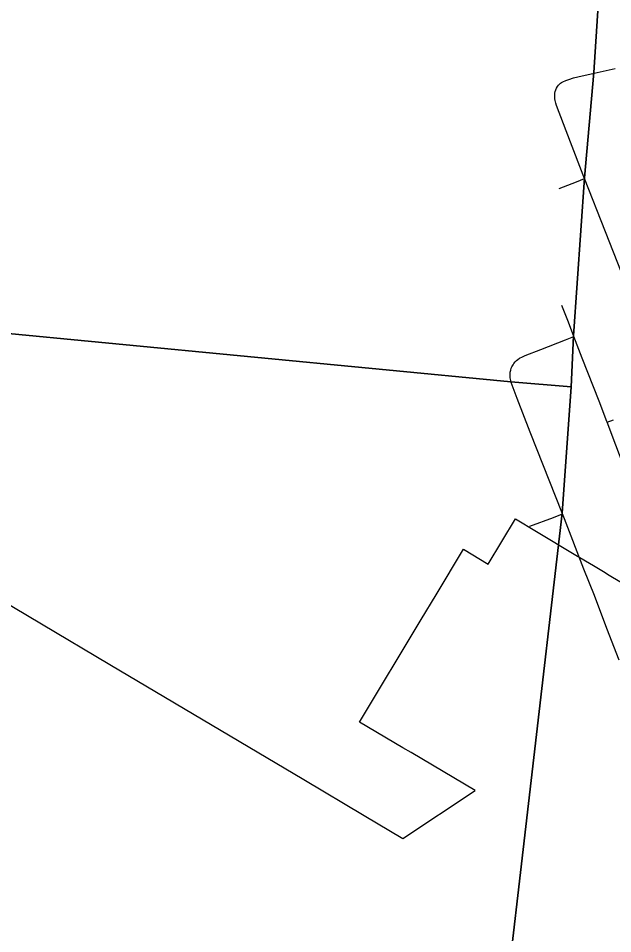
# Model space of a CAD drawing. Extents: x -1.4 to 35.4, y 0 to 22.
# Drawn here: x 10.11 to 10.589, y 18.196 to 18.935 of the extents above; entities that cross this region are included whole.
import ezdxf

# ---------------------------------------------------------------- set-up
doc = ezdxf.new("R2010")
doc.units = 0
for name, color, linetype in [('GM_X_City_Street', 7, 'Continuous'), ('GM_X_County_Text', 7, 'Continuous'), ('SC_Scratch1', 7, 'Continuous')]:
    doc.layers.add(name, color=color, linetype=linetype)

msp = doc.modelspace()

# ---------------------------------------------------------------- linework, layer by layer
at = {"layer": 'GM_X_City_Street'}
for points in [[(10.59646, 18.72929), (10.58345, 18.76224), (10.56661, 18.80519), (10.56553, 18.80793), (10.55513, 18.83456), (10.54388, 18.86417), (10.54328, 18.86624), (10.54283, 18.86818), (10.5426, 18.86966), (10.54248, 18.87118), (10.54253, 18.87286), (10.54266, 18.87409), (10.54293, 18.87553), (10.54338, 18.87691), (10.54403, 18.87833), (10.54466, 18.87948), (10.5455, 18.88058), (10.546, 18.8811), (10.54655, 18.88164), (10.54723, 18.88218), (10.54805, 18.88276), (10.54893, 18.88325), (10.55143, 18.88435), (10.55395, 18.88535), (10.55754, 18.88645), (10.56101, 18.88745), (10.57432, 18.8903), (10.58162, 18.89194), (10.59123, 18.89415)], [(10.546, 18.79733), (10.55994, 18.80264), (10.56661, 18.80519)], [(10.6593, 18.41405), (10.65534, 18.42404), (10.64605, 18.44783), (10.62772, 18.49604), (10.62066, 18.51396), (10.6131, 18.53368), (10.60353, 18.55885), (10.59168, 18.59002), (10.58477, 18.60855), (10.58451, 18.60923), (10.57827, 18.62547), (10.56462, 18.66017), (10.55793, 18.67766), (10.55352, 18.68919), (10.54827, 18.70267)], [(10.5944, 18.41631), (10.58464, 18.44187), (10.57455, 18.46863), (10.56585, 18.48993), (10.55024, 18.53048), (10.54869, 18.53443), (10.52269, 18.60056), (10.51203, 18.62777), (10.50733, 18.64062), (10.50692, 18.64227), (10.50654, 18.64426), (10.50643, 18.64604), (10.50644, 18.64736), (10.50662, 18.64899), (10.50692, 18.65043), (10.50743, 18.65203), (10.50798, 18.65335), (10.50884, 18.6549), (10.50958, 18.65602), (10.51058, 18.65721), (10.51165, 18.65832), (10.51283, 18.65926), (10.51414, 18.66017), (10.51635, 18.66138), (10.5186, 18.66236), (10.53135, 18.66733), (10.55105, 18.67499), (10.55793, 18.67766)], [(10.58477, 18.60855), (10.59002, 18.61053)], [(10.52236, 18.52446), (10.54153, 18.53172), (10.54869, 18.53443)]]:
    msp.add_lwpolyline(points, dxfattribs=at)
at = {"layer": 'GM_X_County_Text'}
msp.add_lwpolyline([(10.03505, 18.50111), (10.12839, 18.44565), (10.18332, 18.41301), (10.33994, 18.31995), (10.38879, 18.29092), (10.41994, 18.27241), (10.47815, 18.31109), (10.42661, 18.34173), (10.41994, 18.34569), (10.38498, 18.36646), (10.43475, 18.44934), (10.44668, 18.4692), (10.46881, 18.50604), (10.48877, 18.49404), (10.51076, 18.53064), (10.52778, 18.52039), (10.55947, 18.50131), (10.57365, 18.49277), (10.58315, 18.48705), (10.58507, 18.4859), (10.59649, 18.47902)], dxfattribs=at)
at = {"layer": 'SC_Scratch1'}
msp.add_lwpolyline([(10.64054, 19.85458), (9.62989, 19.85458), (9.62989, 18.69721), (9.97545, 18.69222), (10.5071, 18.64115), (10.55586, 18.63716), (10.5577, 18.67819), (10.56638, 18.80572), (10.57409, 18.89083), (10.58703, 19.0907), (10.63926, 19.83648), (10.63983, 19.84446)], close=True, dxfattribs=at)
for points in [[(16.42989, 19.85458), (10.64054, 19.85458), (10.63983, 19.84446), (10.63926, 19.83648), (10.58703, 19.0907), (10.57409, 18.89083), (10.56638, 18.80572), (10.5577, 18.67819), (10.55586, 18.63716), (10.54846, 18.53496), (10.47334, 17.88769)], [(10.47334, 17.88769), (10.54846, 18.53496), (10.55586, 18.63716), (10.5071, 18.64115), (9.97545, 18.69222), (9.62989, 18.32552), (9.62989, 13.05458)]]:
    msp.add_lwpolyline(points, dxfattribs=at)

doc.saveas('drawing.dxf')
